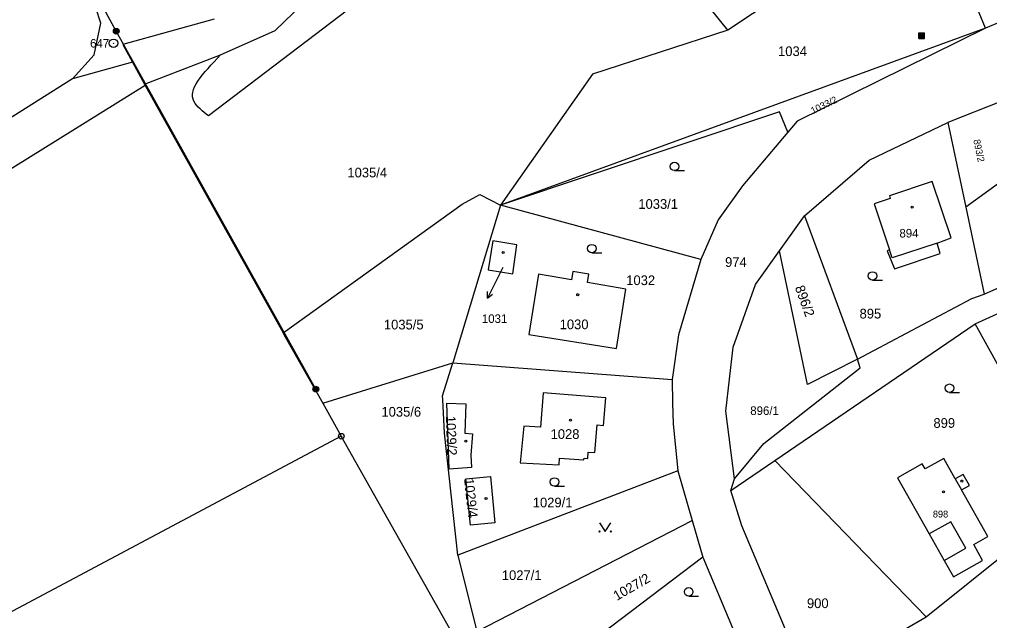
# Model space of a CAD drawing. Extents: x -504988 to -494607, y -1123820 to -1114018.
# Drawn here: x -497845.6 to -497675.7, y -1120026.5 to -1119921.1 of the extents above; entities that cross this region are included whole.
import ezdxf

# ---------------------------------------------------------------- set-up
doc = ezdxf.new("R2010")
doc.units = 0
for name, color, linetype in [('Hranice parcel', 7, 'Continuous'), ('Parcelní čísla', 7, 'Continuous'), ('Pop  PČ popisy', 7, 'Continuous'), ('Poz předměty', 7, 'Continuous'), ('Vnitřní kresba', 7, 'Continuous'), ('Značky bodu BP', 7, 'Continuous'), ('Značky budov', 7, 'Continuous'), ('Značky kultur', 7, 'Continuous')]:
    doc.layers.add(name, color=color, linetype=linetype)

msp = doc.modelspace()

# ---------------------------------------------------------------- linework, layer by layer
at = {"layer": 'Hranice parcel'}
for p, q in [((-497685.93, -1119899.33), (-497721.53, -1119923.01)), ((-497676.35, -1119922.64), (-497685.93, -1119899.33)), ((-497630.91, -1119903.66), (-497676.35, -1119922.64)), ((-497676.35, -1119922.64), (-497761.34, -1119953.65)), ((-497825.81, -1119928.6), (-497836.33, -1119931.55)), ((-497825.81, -1119928.6), (-497823.69, -1119932.44)), ((-497823.69, -1119932.44), (-497823.56, -1119932.67)), ((-497823.56, -1119932.67), (-497799.42, -1119976.04)), ((-497673.21, -1119935.33), (-497682.99, -1119939.16)), ((-497682.99, -1119939.16), (-497679.84, -1119954.03)), ((-497670.7, -1119947.39), (-497679.84, -1119954.03)), ((-497764.93, -1119951.78), (-497761.34, -1119953.65)), ((-497761.34, -1119953.65), (-497769.67, -1119981.28)), ((-497726.24, -1119963.18), (-497761.34, -1119953.65)), ((-497679.84, -1119954.03), (-497676.61, -1119969.24)), ((-497712.43, -1119961.67), (-497708.05, -1119955.54)), ((-497708.05, -1119955.54), (-497698.81, -1119980.62)), ((-497676.61, -1119969.24), (-497667.03, -1119965)), ((-497678.2, -1119974.47), (-497665.4, -1119968.65)), ((-497713.25, -1119998.39), (-497678.2, -1119974.47)), ((-497792.48, -1119988.37), (-497769.67, -1119981.28)), ((-497769.67, -1119981.28), (-497731.24, -1119984.23)), ((-497792.48, -1119988.37), (-497789.22, -1119994.15)), ((-497789.22, -1119994.15), (-497877.55, -1120041.14)), ((-497768.94, -1120030.18), (-497789.22, -1119994.15)), ((-497720.98, -1120003.66), (-497713.25, -1119998.39)), ((-497713.25, -1119998.39), (-497686.75, -1120025.78)), ((-497730.26, -1120000.2), (-497768.82, -1120014.97)), ((-497730.26, -1120000.2), (-497727.73, -1120008.92)), ((-497720.98, -1120003.66), (-497720.33, -1120001.59)), ((-497765.48, -1120028.39), (-497727.73, -1120008.92)), ((-497727.73, -1120008.92), (-497725.89, -1120015.32)), ((-497686.75, -1120025.78), (-497669.5, -1120011.91)), ((-497768.82, -1120014.97), (-497765.48, -1120028.39)), ((-497725.89, -1120015.32), (-497761.93, -1120042.67)), ((-497704.34, -1120036.01), (-497686.75, -1120025.78))]:
    msp.add_line(p, q, dxfattribs=at)
for points in [[(-497721.53, -1119923.01), (-497751.56, -1119885.61), (-497762.03, -1119893.9), (-497763.55, -1119890.37)], [(-497836.33, -1119931.55), (-497832.52, -1119927.32), (-497831.33, -1119921.75), (-497833.08, -1119916.34), (-497851.12, -1119888.76)], [(-497823.69, -1119932.44), (-497810.39, -1119927.35), (-497800.81, -1119923.06), (-497787.92, -1119910.54), (-497771.82, -1119897.04), (-497763.55, -1119890.37)], [(-497811.51, -1119921.07), (-497827.52, -1119925.5), (-497825.81, -1119928.6)], [(-497721.53, -1119923.01), (-497745.22, -1119930.74), (-497761.34, -1119953.65)], [(-497676.35, -1119922.64), (-497709.37, -1119938.92), (-497711.02, -1119940.89)], [(-497836.33, -1119931.55), (-497867.9, -1119951.44), (-497921.08, -1119981.87), (-498074.69, -1120064.59), (-498105.69, -1120083.21), (-498124.31, -1120095.73), (-498145.05, -1120110.48), (-498258.13, -1120202.04), (-498288.68, -1120230.13), (-498344.26, -1120282.74), (-498368.76, -1120305.56), (-498385.66, -1120319.15), (-498427.14, -1120345.78), (-498471.18, -1120370.65), (-498545.2, -1120406.59), (-498549.62, -1120407.54), (-498553.08, -1120406.92), (-498556.96, -1120404.57)], [(-497823.56, -1119932.67), (-497864.26, -1119957.99), (-497909, -1119984.83)], [(-497711.02, -1119940.89), (-497712.47, -1119937.32), (-497761.34, -1119953.65)], [(-497708.05, -1119955.54), (-497696.73, -1119945.79), (-497682.99, -1119939.16)], [(-497711.02, -1119940.89), (-497718.93, -1119950.3), (-497723.23, -1119956.25), (-497726.24, -1119963.18)], [(-497693.17, -1119961.52), (-497693.57, -1119961.66), (-497692.29, -1119964.82), (-497684.3, -1119962.14), (-497684.84, -1119960.32), (-497682.38, -1119959.41), (-497685.72, -1119949.5), (-497693.21, -1119952.03), (-497693.05, -1119952.5), (-497695.89, -1119953.46), (-497693.17, -1119961.52)], [(-497799.42, -1119976.04), (-497768.04, -1119953.48), (-497764.93, -1119951.78)], [(-497759.19, -1119965.67), (-497758.46, -1119960.61), (-497762.67, -1119959.94), (-497763.52, -1119964.97), (-497759.19, -1119965.67)], [(-497726.24, -1119963.18), (-497730.18, -1119976.4), (-497731.24, -1119984.23)], [(-497720.33, -1120001.59), (-497721.86, -1119989.75), (-497720.6, -1119978.53), (-497716.64, -1119967.56), (-497712.43, -1119961.67)], [(-497698.81, -1119980.62), (-497707.57, -1119985.08), (-497712.43, -1119961.67)], [(-497741.01, -1119978.77), (-497739.37, -1119968.37), (-497746.09, -1119967.22), (-497745.84, -1119965.76), (-497748.67, -1119965.27), (-497748.92, -1119966.73), (-497754.68, -1119965.75), (-497756.35, -1119976.34), (-497741.01, -1119978.77)], [(-497698.81, -1119980.62), (-497678.77, -1119970.02), (-497676.61, -1119969.24)], [(-497661.03, -1120004.98), (-497667.4, -1119993.99), (-497678.2, -1119974.47)], [(-497799.42, -1119976.04), (-497799.26, -1119976.32), (-497792.48, -1119988.37)], [(-497768.82, -1120014.97), (-497771.17, -1119993.62), (-497771.44, -1119987.72), (-497771.51, -1119987.06), (-497769.67, -1119981.28)], [(-497720.33, -1120001.59), (-497715.19, -1119995.41), (-497698.32, -1119982.15), (-497698.81, -1119980.62)], [(-497731.24, -1119984.23), (-497731.23, -1119988.33), (-497731.09, -1119991.99), (-497730.26, -1120000.2)], [(-497751.05, -1119999.17), (-497751, -1119997.99), (-497746.71, -1119998.28), (-497746.69, -1119997.99), (-497746.04, -1119998.03), (-497745.95, -1119996.92), (-497744.8, -1119997), (-497744.41, -1119992.16), (-497743.3, -1119992.25), (-497742.91, -1119987.41), (-497753.85, -1119986.54), (-497754.32, -1119992.55), (-497757.22, -1119992.37)], [(-497766.4, -1119999.64), (-497770.33, -1119999.95), (-497770.72, -1119988.38), (-497767.39, -1119988.5), (-497767.61, -1119993.59), (-497766.21, -1119993.73), (-497766.55, -1119997.46), (-497766.4, -1119999.64)], [(-497757.22, -1119992.37), (-497757.86, -1119998.84), (-497751.05, -1119999.17)], [(-497679.17, -1120002.77), (-497680.26, -1120000.83), (-497681.66, -1120001.61), (-497683.68, -1119998.03), (-497686.97, -1119999.89), (-497687.47, -1119999), (-497691.77, -1120001.42), (-497686.22, -1120011.28), (-497683.6, -1120015.92), (-497681.99, -1120018.77), (-497676.89, -1120015.9), (-497678.44, -1120013.14), (-497675.95, -1120011.74), (-497680.56, -1120003.55), (-497679.17, -1120002.77)], [(-497762.34, -1120009.33), (-497766.61, -1120009.75), (-497767.4, -1120001.61), (-497763.09, -1120001.18), (-497762.34, -1120009.33)], [(-497706.21, -1120037.1), (-497711.43, -1120027.99), (-497719.03, -1120009.86), (-497720.98, -1120003.66)], [(-497725.89, -1120015.32), (-497720.71, -1120027.7), (-497719.3, -1120030.61)]]:
    msp.add_lwpolyline(points, dxfattribs=at)
at = {"layer": 'Pop  PČ popisy'}
for p, q in [((-497760.9, -1119964.6), (-497762.26, -1119967.27)), ((-497762.26, -1119967.27), (-497763.62, -1119969.94)), ((-497763.62, -1119969.94), (-497763.61, -1119968.82)), ((-497763.62, -1119969.94), (-497762.72, -1119969.28))]:
    msp.add_line(p, q, dxfattribs=at)
at = {"layer": 'Poz předměty'}
for p, q in [((-497828.64, -1119923.19), (-497865.94, -1119855.15)), ((-497793.68, -1119985.9), (-497828.64, -1119923.19)), ((-497688.03, -1119923.47), (-497687.03, -1119923.47)), ((-497688.03, -1119924.47), (-497688.03, -1119923.47)), ((-497688.03, -1119923.67), (-497687.03, -1119923.67)), ((-497688.03, -1119923.87), (-497687.03, -1119923.87)), ((-497688.03, -1119924.07), (-497687.03, -1119924.07)), ((-497687.83, -1119924.47), (-497687.83, -1119923.47)), ((-497687.63, -1119924.47), (-497687.63, -1119923.47)), ((-497687.43, -1119924.47), (-497687.43, -1119923.47)), ((-497687.23, -1119924.47), (-497687.23, -1119923.47)), ((-497687.03, -1119924.47), (-497687.03, -1119923.47)), ((-497688.03, -1119924.27), (-497687.03, -1119924.27)), ((-497688.03, -1119924.47), (-497687.03, -1119924.47))]:
    msp.add_line(p, q, dxfattribs=at)
for centre, radius in [((-497828.64, -1119923.19), 0.5), ((-497828.64, -1119923.19), 0.4), ((-497828.64, -1119923.19), 0.3), ((-497828.64, -1119923.19), 0.2), ((-497828.64, -1119923.19), 0.1), ((-497793.68, -1119985.9), 0.5), ((-497793.68, -1119985.9), 0.4), ((-497793.68, -1119985.9), 0.3), ((-497793.68, -1119985.9), 0.2), ((-497793.68, -1119985.9), 0.1)]:
    msp.add_circle(centre, radius, dxfattribs=at)
at = {"layer": 'Vnitřní kresba'}
for p, q in [((-497776.2, -1119910.39), (-497812.49, -1119938.02)), ((-497692.71, -1119962.9), (-497693.17, -1119961.52)), ((-497684.84, -1119960.32), (-497692.71, -1119962.9)), ((-497681.66, -1120001.61), (-497680.56, -1120003.55)), ((-497682.44, -1120009.16), (-497686.22, -1120011.28)), ((-497679.83, -1120013.79), (-497682.44, -1120009.16)), ((-497683.6, -1120015.92), (-497679.83, -1120013.79))]:
    msp.add_line(p, q, dxfattribs=at)
msp.add_lwpolyline([(-497812.49, -1119938.02), (-497812.88, -1119937.72), (-497813.26, -1119937.42), (-497813.62, -1119937.12), (-497813.97, -1119936.81), (-497814.29, -1119936.49), (-497814.58, -1119936.17), (-497814.82, -1119935.83), (-497815.03, -1119935.47), (-497815.18, -1119935.1), (-497815.27, -1119934.71), (-497815.29, -1119934.3), (-497815.24, -1119933.87), (-497815.11, -1119933.42), (-497814.92, -1119932.93), (-497814.65, -1119932.43), (-497814.33, -1119931.92), (-497813.95, -1119931.38), (-497813.53, -1119930.83), (-497813.07, -1119930.27), (-497812.57, -1119929.7), (-497812.05, -1119929.12), (-497811.51, -1119928.53), (-497810.95, -1119927.94), (-497810.39, -1119927.35)], dxfattribs=at)
at = {"layer": 'Značky bodu BP'}
for centre, radius in [((-497829.13, -1119925.3), 0.75), ((-497829.13, -1119925.3), 0.03), ((-497789.22, -1119994.15), 0.5), ((-497789.22, -1119994.15), 0.0303)]:
    msp.add_circle(centre, radius, dxfattribs=at)
at = {"layer": 'Značky budov'}
for centre in [(-497689.22, -1119954.01), (-497760.86, -1119961.97), (-497747.81, -1119969.35), (-497749.07, -1119991.35), (-497767.42, -1119995.03), (-497680.51, -1120002), (-497683.73, -1120003.91), (-497763.87, -1120005.05)]:
    msp.add_circle(centre, 0.175, dxfattribs=at)
at = {"layer": 'Značky kultur'}
for p, q in [((-497730.86, -1119947.62), (-497729.11, -1119947.62)), ((-497745.33, -1119962.03), (-497743.58, -1119962.03)), ((-497696.18, -1119966.82), (-497694.43, -1119966.82)), ((-497682.67, -1119986.5), (-497680.92, -1119986.5)), ((-497751.89, -1120002.92), (-497750.14, -1120002.92)), ((-497728.37, -1120022.15), (-497726.62, -1120022.15))]:
    msp.add_line(p, q, dxfattribs=at)
msp.add_lwpolyline([(-497744, -1120009.34), (-497743, -1120010.84), (-497742, -1120009.34)], dxfattribs=at)
for centre, radius in [((-497730.86, -1119946.87), 0.75), ((-497745.33, -1119961.28), 0.75), ((-497696.18, -1119966.07), 0.75), ((-497682.67, -1119985.75), 0.75), ((-497751.89, -1120002.17), 0.75), ((-497744, -1120010.84), 0.1), ((-497742, -1120010.84), 0.1), ((-497728.37, -1120021.4), 0.75)]:
    msp.add_circle(centre, radius, dxfattribs=at)

# ---------------------------------------------------------------- texts
at = {"layer": 'Parcelní čísla'}
for s, height, p in [('1034', 1.7, (-497712.71, -1119927.54)), ('1035/4', 1.7, (-497788.15, -1119948.8)), ('1033/1', 1.7, (-497737.19, -1119954.31)), ('894', 1.5, (-497691.45, -1119959.33)), ('974', 1.7, (-497721.99, -1119964.48)), ('1032', 1.7, (-497739.31, -1119967.67)), ('895', 1.7, (-497698.43, -1119973.52)), ('1031', 1.5, (-497764.6, -1119974.3)), ('1035/5', 1.7, (-497781.76, -1119975.44)), ('1030', 1.7, (-497750.97, -1119975.4)), ('1035/6', 1.7, (-497782.19, -1119990.72)), ('896/1', 1.5, (-497717.58, -1119990.42)), ('899', 1.7, (-497685.49, -1119992.68)), ('1028', 1.7, (-497752.56, -1119994.62)), ('1029/1', 1.7, (-497755.68, -1120006.61)), ('898', 1.2, (-497685.59, -1120008.39)), ('1027/1', 1.7, (-497761.1, -1120019.35)), ('900', 1.7, (-497707.65, -1120024.27))]:
    msp.add_text(s, height=height, dxfattribs=at).set_placement(p)
for s, height, rotation, p in [('1033/2', 1.2, 26, (-497706.62, -1119937.74)), ('893/2', 1.2, 282, (-497678.51, -1119942.28)), ('896/2', 1.7, 290, (-497709.79, -1119968.08)), ('1029/2', 1.7, 272, (-497770.91, -1119990.61)), ('1029/4', 1.7, 276, (-497767.72, -1120001.61)), ('1027/2', 1.7, 30, (-497740.96, -1120023.02))]:
    msp.add_text(s, height=height, rotation=rotation, dxfattribs=at).set_placement(p)
at = {"layer": 'Značky bodu BP'}
msp.add_text('647', height=1.5, dxfattribs=at).set_placement((-497833.23, -1119926.05))

doc.saveas('drawing.dxf')
